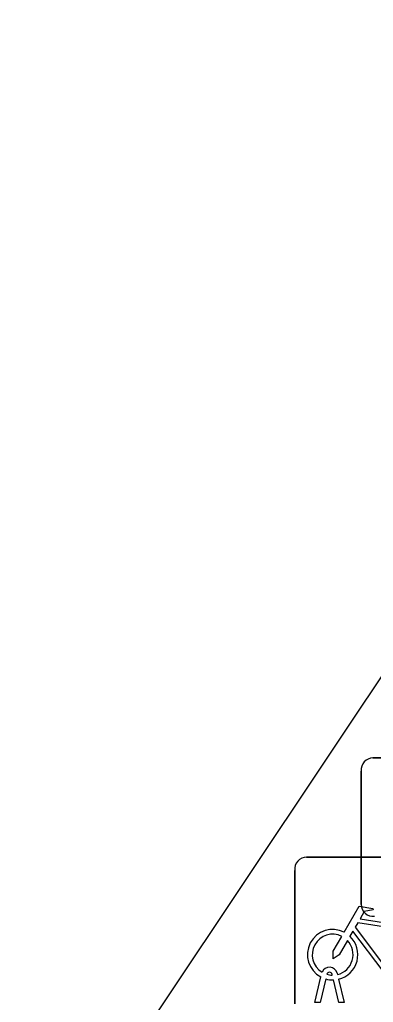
# Model space of a CAD drawing. Extents: x 160664 to 161506, y 382245 to 383288.
# Drawn here: x 161132.15 to 161134.38, y 383113.74 to 383119.93 of the extents above; entities that cross this region are included whole.
import ezdxf

# ---------------------------------------------------------------- set-up
doc = ezdxf.new("R2010")
doc.units = 0
doc.layers.add('IMGEO_Fietsenrek', color=7, linetype='Continuous')
doc.layers.add('IMGEO_Voetpad_open', color=7, linetype='Continuous')

msp = doc.modelspace()

# ---------------------------------------------------------------- linework, layer by layer
at = {"layer": 'IMGEO_Fietsenrek'}
for p, q in [((161134.3759, 383115.2795), (161135.2168, 383115.2795)), ((161135.2168, 383115.2795), (161134.3759, 383115.2795)), ((161134.3015, 383114.3549), (161134.3015, 383115.1958)), ((161134.3015, 383115.1958), (161134.3015, 383114.3549)), ((161133.9569, 383114.6535), (161134.7978, 383114.6535)), ((161134.7978, 383114.6535), (161133.9569, 383114.6535)), ((161133.8825, 383113.7289), (161133.8825, 383114.5698)), ((161133.8825, 383114.5698), (161133.8825, 383113.7289)), ((161134.0095, 383113.7383), (161134.0478, 383113.8983)), ((161134.1199, 383113.9099), (161134.1189, 383113.9142)), ((161134.1506, 383113.9214), (161134.1524, 383113.9135)), ((161134.0782, 383113.8861), (161134.0429, 383113.7383)), ((161134.161, 383113.7383), (161134.1271, 383113.88)), ((161134.1594, 383113.8843), (161134.1944, 383113.7383)), ((161134.0429, 383113.7383), (161134.0095, 383113.7383)), ((161134.1944, 383113.7383), (161134.161, 383113.7383))]:
    msp.add_line(p, q, dxfattribs=at)
for points in [[(161134.1951, 383114.1802), (161134.2898, 383114.3437), (161134.376, 383114.3299), (161134.3777, 383114.3212), (161134.3216, 383114.3103), (161134.2954, 383114.265), (161134.5506, 383114.2242)], [(161134.5377, 383114.199), (161134.2809, 383114.24), (161134.2642, 383114.2112), (161134.4312, 383113.9909), (161134.5377, 383114.199)], [(161134.2158, 383114.1277), (161134.1642, 383114.0385), (161134.1243, 383114.0125), (161134.1255, 383114.06), (161134.18, 383114.1542)], [(161134.4908, 383113.9355), (161134.4411, 383113.9356), (161134.2504, 383114.1873), (161134.2314, 383114.1545)]]:
    msp.add_lwpolyline(points, dxfattribs=at)
for centre, radius, start, end in [((161134.3792, 383115.2016), 0.0779, 92.4484, 184.28452), ((161134.3792, 383115.2016), 0.0779, 92.4484, 184.28452), ((161133.9602, 383114.5756), 0.0779, 92.4484, 184.28452), ((161133.9602, 383114.5756), 0.0779, 92.4484, 184.28452), ((161134.3794, 383114.3582), 0.0779, 182.4484, 274.28452), ((161134.3794, 383114.3582), 0.0779, 182.4484, 274.28452), ((161134.1221, 383114.0389), 0.159, 62.67661, 242.13685), ((161134.1221, 383114.0389), 0.129, 63.31916, 238.90302), ((161134.1221, 383114.0389), 0.159, 283.5766, 46.60424), ((161134.1221, 383114.0389), 0.129, 283.60429, 43.43025), ((161134.1019, 383113.9103), 0.0499, 12.8025, 158.69338), ((161134.1019, 383113.9103), 0.0174, 12.8025, 163.45023), ((161134.1221, 383114.0389), 0.129, 253.41502, 269.02044), ((161134.1221, 383114.0389), 0.159, 253.99666, 271.78671)]:
    msp.add_arc(centre, radius, start, end, dxfattribs=at)
at = {"layer": 'IMGEO_Voetpad_open'}
msp.add_lwpolyline([(161124.699, 383099.854), (161130.179, 383108.315), (161129.967, 383109.115), (161137.681, 383120.657), (161139.128, 383122.904), (161141.184, 383123.375), (161143.502, 383124.543), (161144.392, 383124.992)], dxfattribs=at)

doc.saveas('drawing.dxf')
